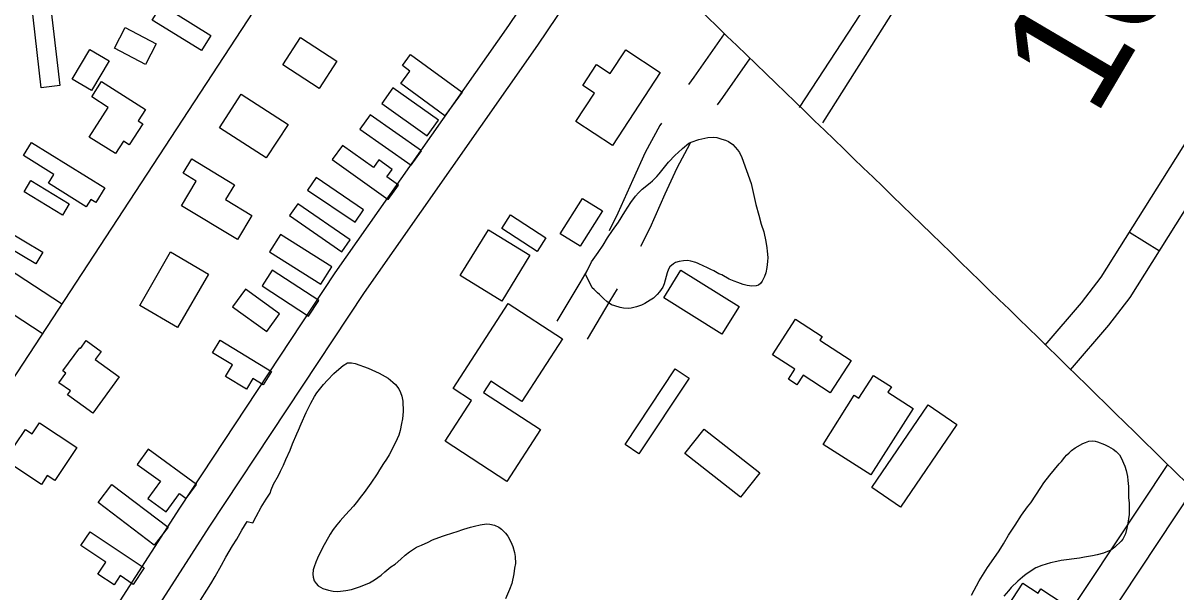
# Model space of a CAD drawing. Extents: x 3823584 to 3861785, y 301729 to 327625.
# Drawn here: x 3856181 to 3857165, y 314258 to 314744 of the extents above; entities that cross this region are included whole.
import ezdxf

# ---------------------------------------------------------------- set-up
doc = ezdxf.new("R2010")
doc.units = 0
for name, color, linetype in [('V-BLDG-OTLN', 7, 'Continuous'), ('V-ROAD-CNTR', 7, 'Continuous'), ('V-SITE-VEGE', 7, 'Continuous'), ('V-SURV-IDEN', 7, 'Continuous')]:
    doc.layers.add(name, color=color, linetype=linetype)

msp = doc.modelspace()

# ---------------------------------------------------------------- linework, layer by layer
at = {"layer": 'V-BLDG-OTLN'}
for points in [[(3856333.46, 314720.41), (3856291.48, 314746.22), (3856306.65, 314770.9), (3856318.52, 314763.6), (3856311.25, 314751.78), (3856341.36, 314733.26)], [(3856196.86, 314688.57), (3856188.2, 314764.23), (3856203.92, 314766.03), (3856212.58, 314690.37)], [(3856268.47, 314739.93), (3856294.95, 314726.1), (3856285.7, 314708.39), (3856259.22, 314722.22)], [(3856449.05, 314711.17), (3856433.91, 314687.88), (3856402.8, 314708.11), (3856417.94, 314731.39)], [(3856254.62, 314711.46), (3856239.61, 314686.18), (3856223.12, 314695.97), (3856238.12, 314721.25)], [(3856724.7, 314701.69), (3856684.02, 314639.44), (3856652.95, 314659.74), (3856668.77, 314683.95), (3856658.81, 314690.46), (3856670.46, 314708.29), (3856682.12, 314700.67), (3856695.33, 314720.89)], [(3856511.84, 314716.94), (3856555.84, 314684.84), (3856541.13, 314664.68), (3856503.55, 314692.11), (3856511.34, 314702.78), (3856504.93, 314707.47)], [(3856237.81, 314646.49), (3856253.91, 314671.85), (3856239.97, 314680.7), (3856248.26, 314693.77), (3856285.75, 314669.98), (3856279.56, 314660.23), (3856283.35, 314657.82), (3856271.89, 314639.76), (3856266.83, 314642.97), (3856260.09, 314632.35)], [(3856487.2, 314675.04), (3856526.09, 314647.5), (3856535.67, 314661.03), (3856496.79, 314688.58)], [(3856367.41, 314683.08), (3856407.3, 314657.29), (3856388.8, 314628.67), (3856348.91, 314654.46)], [(3856468.57, 314653.17), (3856512.32, 314622.39), (3856521.06, 314634.81), (3856477.31, 314665.59)], [(3856188.51, 314641.95), (3856251.02, 314603.12), (3856243.3, 314590.71), (3856239.12, 314593.3), (3856235.25, 314587.09), (3856203.02, 314607.11), (3856207.62, 314614.51), (3856181.53, 314630.72)], [(3856445.08, 314627.25), (3856492.87, 314593.23), (3856501.61, 314605.5), (3856491.73, 314612.53), (3856496.22, 314618.84), (3856484.72, 314627.03), (3856480.1, 314620.53), (3856453.68, 314639.33)], [(3856364.11, 314559.06), (3856316.36, 314587.96), (3856329.02, 314608.88), (3856317.85, 314615.65), (3856325.22, 314627.82), (3856361.66, 314605.77), (3856354.04, 314593.18), (3856376.53, 314579.58)], [(3856214.91, 314579.89), (3856182.13, 314599.76), (3856187.98, 314609.41), (3856220.76, 314589.54)], [(3856424.02, 314601.33), (3856464.52, 314573.79), (3856471.71, 314584.35), (3856431.2, 314611.9)], [(3856408.63, 314579.46), (3856453.18, 314548.67), (3856460.2, 314558.83), (3856415.65, 314589.62)], [(3856639.46, 314563.98), (3856658.4, 314594.2), (3856675.46, 314583.51), (3856656.52, 314553.3)], [(3856192.18, 314538.29), (3856144.19, 314566.73), (3856149.7, 314576.02), (3856153.32, 314573.88), (3856158.84, 314583.19), (3856170.73, 314576.14), (3856165.65, 314567.58), (3856198.13, 314548.33)], [(3856619.77, 314548.88), (3856589.57, 314568.52), (3856597.15, 314580.19), (3856627.35, 314560.54)], [(3856391.61, 314548.67), (3856435.36, 314521.13), (3856444.6, 314535.81), (3856400.85, 314563.35)], [(3856578.41, 314567.48), (3856613.7, 314545.7), (3856589.57, 314506.62), (3856554.28, 314528.4)], [(3856313.06, 314483.92), (3856280.78, 314502.67), (3856306.94, 314548.59), (3856339.6, 314529.61)], [(3856385.13, 314519.51), (3856424.83, 314493.59), (3856433.55, 314506.95), (3856393.86, 314532.87)], [(3856742.49, 314532.82), (3856792.08, 314502.04), (3856777.42, 314478.43), (3856727.83, 314509.21)], [(3856360.02, 314501.69), (3856389.18, 314480.63), (3856400.1, 314495.74), (3856370.94, 314516.8)], [(3856594.03, 314352.64), (3856541.23, 314386.94), (3856563.9, 314421.84), (3856548.08, 314432.12), (3856595.11, 314504.53), (3856641.53, 314474.37), (3856606.79, 314420.89), (3856580.24, 314438.15), (3856574.02, 314428.55), (3856622.77, 314396.89)], [(3856869.74, 314428.42), (3856846.69, 314443.33), (3856841.47, 314435.26), (3856834.09, 314440.03), (3856839.54, 314448.45), (3856820.58, 314460.71), (3856840.2, 314491.06), (3856863.02, 314476.3), (3856861.03, 314473.22), (3856887.57, 314456)], [(3856263.31, 314441.98), (3856240.88, 314410.88), (3856219.21, 314426.51), (3856221.67, 314429.93), (3856211.91, 314436.97), (3856217.86, 314445.21), (3856215.34, 314447.03), (3856229.61, 314466.82), (3856230.41, 314466.24), (3856235.21, 314472.9), (3856247.98, 314463.68), (3856242.93, 314456.68)], [(3856349.49, 314473.34), (3856393.23, 314446.6), (3856386.19, 314435.07), (3856377.27, 314440.52), (3856371.75, 314431.47), (3856354.02, 314442.31), (3856360.01, 314452.1), (3856342.9, 314462.56)], [(3856694.76, 314384.23), (3856737.56, 314448.78), (3856749.37, 314440.94), (3856706.57, 314376.4)], [(3856940.68, 314415.05), (3856904.47, 314358.32), (3856863.66, 314384.37), (3856890.37, 314426.22), (3856894.26, 314423.73), (3856906.65, 314443.14), (3856921.96, 314433.38), (3856919.06, 314428.85)], [(3856953.26, 314418.16), (3856977.92, 314401.38), (3856929.9, 314330.8), (3856905.24, 314347.58)], [(3856165.84, 314370.86), (3856183.34, 314397.14), (3856189.11, 314393.31), (3856195.38, 314402.73), (3856227.18, 314381.56), (3856208.43, 314353.41), (3856201.98, 314357.7), (3856196.95, 314350.15)], [(3856762.28, 314397.38), (3856809.71, 314360.12), (3856793.29, 314339.22), (3856745.87, 314376.48)], [(3856329.24, 314350.21), (3856287.93, 314380.18), (3856278.59, 314367.31), (3856298.48, 314352.87), (3856287.8, 314338.15), (3856303.45, 314326.79), (3856314.7, 314342.3), (3856320.47, 314338.11)], [(3856257.14, 314350.21), (3856304.94, 314313.75), (3856293.21, 314298.38), (3856245.42, 314334.83)], [(3856238.51, 314309.7), (3856284.69, 314278.92), (3856275.34, 314264.9), (3856264.12, 314272.38), (3856258.89, 314264.53), (3856245.05, 314273.75), (3856251.78, 314283.84), (3856230.66, 314297.93)], [(3857055.05, 314221.59), (3857038.02, 314195.54), (3857003.05, 314218.4), (3857034.17, 314266.01), (3857047.19, 314257.49), (3857049.55, 314261.1), (3857077.76, 314242.66), (3857061.31, 314217.5)]]:
    msp.add_lwpolyline(points, close=True, dxfattribs=at)
at = {"layer": 'V-ROAD-CNTR'}
msp.add_line((3857125.21, 314565.36), (3857150.61, 314549.39), dxfattribs=at)
for points in [[(3857507.17, 315704.23), (3857231.44, 315271.21), (3856957.15, 314845.69), (3856843.41, 314671.72)], [(3856863.5, 314658.63), (3857526.67, 315705.61), (3857730.53, 315552.08), (3858360.52, 315144.19), (3858532.12, 315034.25), (3858627.76, 314981.4), (3859131.42, 314708.18), (3859574.08, 314449.12)], [(3857053.18, 314468.83), (3857084.27, 314505.04), (3857101.03, 314526.88), (3857223.53, 314721.8), (3857525.28, 315175.24)], [(3857074.74, 314447.89), (3857107.57, 314486.12), (3857125.68, 314509.73), (3857248.72, 314705.51), (3857550.26, 315158.62)], [(3856524.5, 314979.81), (3856463.36, 314885.07), (3855762.21, 313813.38)], [(3856664.79, 314844.96), (3856595.51, 314741.74), (3856447.38, 314530.65), (3856314.74, 314330.03), (3856162.11, 314092.71), (3856093.16, 313988.14), (3856049.66, 313919.35), (3856033.23, 313873.91), (3856015.26, 313826.72), (3856002.7, 313802.08), (3855979.21, 313780.09), (3855945.39, 313762.18)], [(3856686.72, 314823.8), (3856620.24, 314724.76), (3856472.18, 314513.76), (3856339.87, 314313.64), (3856187.25, 314076.34), (3856118.37, 313971.86), (3856076.76, 313906.08), (3856061.35, 313863.47), (3856042.72, 313814.54), (3856027.04, 313783.77), (3855996.79, 313755.45), (3855959.42, 313735.67)], [(3856779.23, 314734.44), (3856765.51, 314714.79), (3856753.43, 314697.49), (3856748.98, 314691.21)], [(3856214.13, 314504.13), (3855882.32, 314721.21)], [(3856801.06, 314713.32), (3856777.97, 314680.24), (3856773.46, 314673.87)], [(3856197.71, 314479.02), (3855865.9, 314696.11)], [(3856725.91, 314658.34), (3856724.56, 314656.39), (3856711.98, 314633.29), (3856701.4, 314609.95), (3856688.78, 314581.54), (3856681.25, 314566.4)], [(3856750.53, 314641.19), (3856750.12, 314640.6), (3856738.85, 314619.91), (3856728.77, 314597.67), (3856715.93, 314568.76), (3856708.11, 314553.04)], [(3856662.26, 314532.45), (3856656.12, 314522.11), (3856636.71, 314489.42)], [(3856688.05, 314517.14), (3856681.91, 314506.79), (3856662.5, 314474.11)], [(3857157.63, 314367.31), (3856955.49, 314062.71), (3856599, 313521.39), (3856473.32, 313326.04), (3856458.87, 313300.71)], [(3857179.49, 314346), (3856980.52, 314046.17), (3856624.15, 313505.02), (3856498.98, 313310.48), (3856484.93, 313285.85)]]:
    msp.add_lwpolyline(points, dxfattribs=at)
msp.add_spline([(3854116.13, 316942.4), (3854169.42, 316931.52), (3854298.84, 316901.82), (3854437.58, 316854.58), (3854560.47, 316798.18), (3854671.19, 316730.15), (3854747.11, 316675.95), (3854806.61, 316630.04), (3854875.81, 316567.34), (3854972.81, 316478.01), (3855148.5, 316306.83), (3855485, 315981.59), (3856075.1, 315410.1), (3856623.47, 314884.78), (3857154.48, 314370.37), (3857470.65, 314060.55), (3857747.38, 313795.59), (3858247.58, 313313.32), (3858629.53, 312940.33), (3859041.83, 312538.5), (3859429.79, 312165.72), (3859613.32, 311989.18)], degree=3, dxfattribs=at)
at = {"layer": 'V-SITE-VEGE'}
msp.add_lwpolyline([(3856737.73, 314539.36), (3856736.02, 314538.29), (3856732.9, 314535.7), (3856731.79, 314533.86), (3856730.67, 314530.62), (3856728.24, 314521.37), (3856726.97, 314518.44), (3856724.14, 314514.61), (3856722.26, 314512.31), (3856718.98, 314509.1), (3856716.17, 314507.28), (3856711.65, 314504.54), (3856708.7, 314503.18), (3856704.5, 314501.69), (3856700.16, 314500.66), (3856697.52, 314500.22), (3856693.5, 314500.42), (3856690.73, 314501.08), (3856685.95, 314502.52), (3856683.33, 314503.48), (3856679.34, 314506.32), (3856676.58, 314508.51), (3856672.91, 314512.11), (3856671.23, 314513.52), (3856668.47, 314516.34), (3856666.79, 314517.75), (3856661.2, 314529.42), (3856662.47, 314532.65), (3856664.06, 314535.88), (3856666.27, 314540.03), (3856667.69, 314542.18), (3856671.94, 314548.01), (3856676.19, 314554.3), (3856679.97, 314560.6), (3856684.06, 314566.74), (3856689.25, 314573.95), (3856694.62, 314582.71), (3856699.66, 314590.54), (3856703.75, 314596.22), (3856706.25, 314598.97), (3856709.38, 314602.03), (3856716.25, 314607.52), (3856718.13, 314609.2), (3856721.88, 314612.87), (3856723.77, 314615.01), (3856728.32, 314620.84), (3856731.77, 314624.97), (3856737.56, 314630.94), (3856740.07, 314633.39), (3856743.82, 314636.74), (3856749.13, 314641.17), (3856751.31, 314642.23), (3856757.67, 314644.32), (3856765.28, 314646.24), (3856770.07, 314646.34), (3856773.01, 314645.99), (3856777.48, 314644.71), (3856780.41, 314643.74), (3856783.18, 314642.63), (3856786.86, 314640.27), (3856790.83, 314635.74), (3856792.35, 314633.4), (3856794.32, 314629.2), (3856802.26, 314606.98), (3856806.38, 314588.99), (3856808.9, 314579.99), (3856810.98, 314572.07), (3856813.07, 314565.71), (3856814.98, 314557.49), (3856815.69, 314551.91), (3856816.12, 314549.27), (3856816.52, 314543.7), (3856816.33, 314540.3), (3856815.81, 314535.35), (3856814.83, 314530.57), (3856813.71, 314527.64), (3856811.81, 314523.65), (3856810.23, 314521.65), (3856808.52, 314520.28), (3856806.65, 314519.53), (3856802.94, 314519.26), (3856798.92, 314519.93), (3856795.53, 314520.74), (3856790.91, 314522.5), (3856787.98, 314523.46), (3856783.67, 314525.21), (3856777.37, 314528.84), (3856774.75, 314529.95), (3856770.45, 314532.32), (3856767.99, 314533.59), (3856764.45, 314535.18), (3856762.14, 314536.44), (3856757.22, 314538.67), (3856755.06, 314539.46), (3856751.05, 314540.75), (3856748.27, 314541.09), (3856744.72, 314540.98), (3856741, 314540.4)], close=True, dxfattribs=at)
for points in [[(3856400.91, 314361.35), (3856402.17, 314363.81), (3856403.44, 314366.58), (3856405.35, 314371.35), (3856409.01, 314379.51), (3856411.23, 314384.74), (3856414.74, 314393.37), (3856416.32, 314396.44), (3856418.55, 314401.99), (3856422.68, 314411.53), (3856426.64, 314419.53), (3856429.8, 314425.06), (3856432, 314428.44), (3856437.65, 314435.34), (3856441.1, 314439.16), (3856446.43, 314444.82), (3856448.62, 314446.65), (3856454.24, 314451.69), (3856458.14, 314453.97), (3856461.38, 314453.93), (3856464.63, 314453.43), (3856475.72, 314449.28), (3856485.1, 314444.99), (3856492.63, 314440.73), (3856496.62, 314437.43), (3856498.92, 314435.39), (3856501.81, 314431.8), (3856503.32, 314428.69), (3856504.37, 314425.43), (3856505.25, 314421.24), (3856505.45, 314412.27), (3856504.92, 314406.24), (3856504.25, 314402.23), (3856502.95, 314396.21), (3856501.81, 314392.2), (3856499.11, 314385.89), (3856493.58, 314375.43), (3856491.37, 314371.59), (3856488.85, 314367.91), (3856485.38, 314362.54), (3856483.33, 314359.16), (3856477.83, 314351.18), (3856472.16, 314343.35), (3856468.71, 314338.91), (3856466.67, 314335.99), (3856463.06, 314331.7), (3856456.32, 314324.2), (3856451.93, 314319.15), (3856448.95, 314315.62), (3856445.96, 314311.79), (3856443.29, 314307.8), (3856436.81, 314296.12), (3856432.53, 314287.2), (3856431.1, 314283.96), (3856429.5, 314279.81), (3856428.86, 314277.34), (3856428.35, 314273.63), (3856428.63, 314271.15), (3856429.67, 314267.89), (3856431.2, 314265.71), (3856433.03, 314263.68), (3856437.02, 314261.46), (3856441.96, 314259.86), (3856445.81, 314259.04), (3856449.83, 314258.84), (3856456.5, 314259.69), (3856461.46, 314260.56), (3856469.06, 314263.1), (3856476.68, 314266.26), (3856481.2, 314268.68)], [(3856990.46, 314255.65), (3856996.94, 314267.95), (3856999.62, 314272.4), (3857004.03, 314279.16), (3857011.43, 314289.74), (3857013.79, 314293.59), (3857017.57, 314299.42), (3857021.99, 314306.79), (3857027.66, 314315.39), (3857033.02, 314323.84), (3857038.2, 314331.05), (3857041.03, 314334.57), (3857049.38, 314347.62), (3857052.06, 314351.46), (3857057.08, 314358.05), (3857065.09, 314367.86), (3857066.97, 314369.85), (3857069.95, 314373.53), (3857071.36, 314375.06), (3857073.7, 314377.2), (3857075.58, 314379.18), (3857078.86, 314381.47), (3857085.24, 314384.95), (3857087.57, 314386.01), (3857090.52, 314387.05), (3857093.47, 314387.48), (3857095.79, 314387.15), (3857097.95, 314386.5), (3857103.64, 314384.27), (3857107.18, 314382.53), (3857111.18, 314380.16), (3857113.63, 314378.28), (3857116.53, 314375.31), (3857118.05, 314372.81)], [(3857118.05, 314372.81), (3857121.22, 314365.82), (3857122.26, 314362.09), (3857123.28, 314356.82), (3857123.7, 314353.41), (3857124.11, 314348.3), (3857124.31, 314338.86), (3857124.72, 314334.53), (3857124.96, 314328.34), (3857124.92, 314324.62), (3857123.74, 314317.06), (3857122.92, 314312.74), (3857121.78, 314308.11), (3857120.67, 314305.65), (3857119.41, 314303.49), (3857118, 314301.66), (3857112.68, 314296.61)], [(3856329.16, 314246.14), (3856341.45, 314265.34), (3856345.08, 314271.48), (3856350.61, 314281.32), (3856354.24, 314288.08), (3856359.93, 314297.76), (3856363.55, 314303.6), (3856367.82, 314311.28), (3856372.39, 314318.65), (3856377.33, 314317.36), (3856380.18, 314322.9), (3856384.45, 314330.75), (3856388.71, 314337.67), (3856392.03, 314342.74), (3856392.99, 314345.66), (3856395.06, 314350.44), (3856399.32, 314357.81), (3856400.91, 314361.35)], [(3856481.2, 314268.68), (3856486.66, 314272.8), (3856489.94, 314275.7), (3856494.94, 314279.82), (3856498.68, 314282.25), (3856503.68, 314286.52), (3856507.12, 314289.73), (3856511.02, 314292.78), (3856516.95, 314296.73), (3856521.14, 314298.39), (3856526.9, 314300.95), (3856530.63, 314302.91), (3856536.07, 314305.02), (3856539.96, 314306.36), (3856548.65, 314309.21), (3856550.82, 314309.8), (3856557.19, 314312.04), (3856562.94, 314313.68), (3856566.5, 314314.56), (3856571.31, 314315.59), (3856576.73, 314316.46), (3856579.36, 314316.27), (3856583.53, 314315.3), (3856587.22, 314313.7), (3856589.52, 314311.98), (3856592.73, 314308.69), (3856594.71, 314306.04), (3856597.44, 314301.06), (3856598.94, 314297.33), (3856600.43, 314292.05), (3856601.01, 314288.64), (3856601.41, 314282.76), (3856600.58, 314278.74), (3856599.91, 314273.96), (3856598.11, 314265.78), (3856596.35, 314260.39), (3856592.7, 314252.54)], [(3857112.68, 314296.61), (3857109.24, 314294.02), (3857102.87, 314291.47), (3857097.44, 314289.98), (3857093.57, 314289.25), (3857086.75, 314288.25), (3857082.56, 314287.37), (3857066.91, 314285.23), (3857063.19, 314284.5), (3857057.6, 314283.17), (3857050.46, 314281.09), (3857045.34, 314278.98), (3857036.92, 314273.67), (3857033.79, 314271.08), (3857029.73, 314267.57), (3857024.26, 314262.21), (3857021.9, 314259.46), (3857017.98, 314254.86)]]:
    msp.add_lwpolyline(points, dxfattribs=at)

# ---------------------------------------------------------------- texts
at = {"layer": 'V-SURV-IDEN'}
msp.add_text('1035+25.4', height=100, rotation=59.50389, dxfattribs=at).set_placement((3857095.61, 314662.33))

doc.saveas('drawing.dxf')
